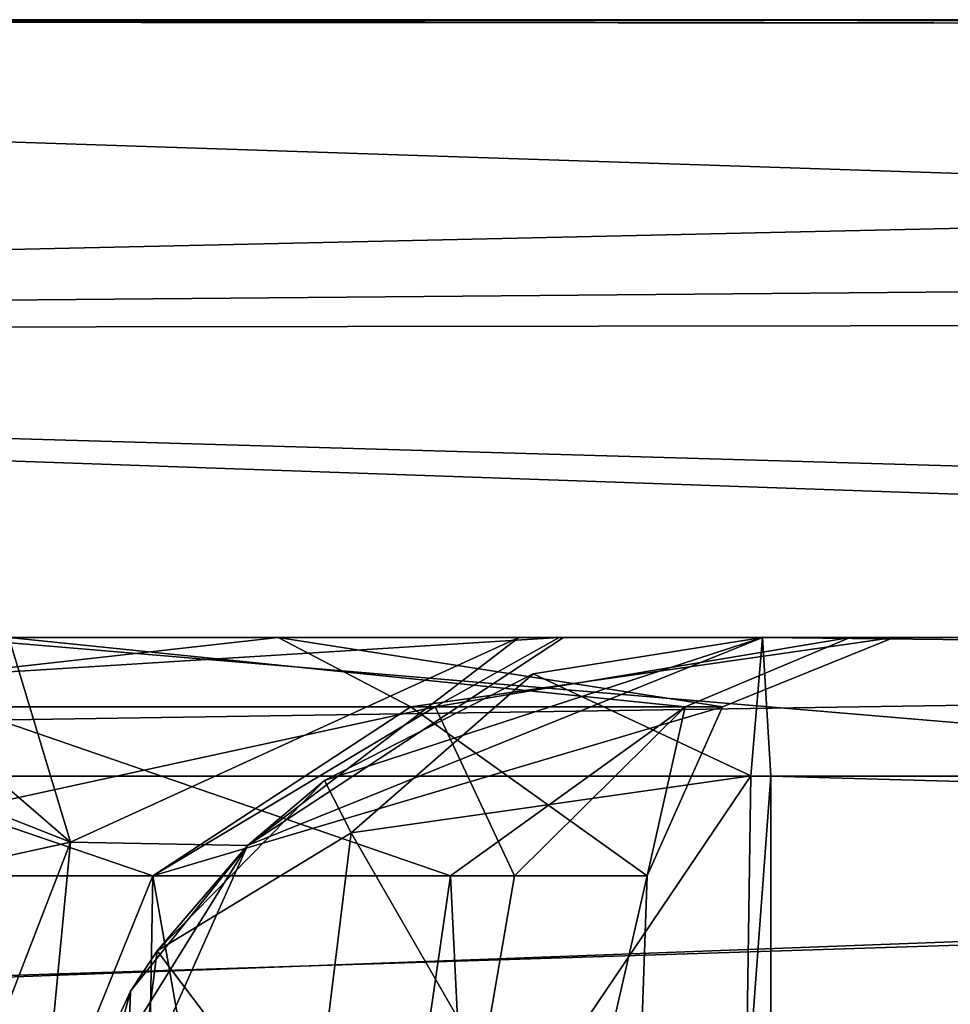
# Model space of a CAD drawing. Header units: inches. Extents: x -9.1 to 9.1, y -3.8 to 4.3.
# Tile 655 of 656: x -3.652 to -3.464, y 2.596 to 2.795. Entities that reach past the tile are written whole.
import ezdxf

# ---------------------------------------------------------------- set-up
doc = ezdxf.new("R2010")
doc.units = ezdxf.units.IN
doc.header["$LTSCALE"] = 52.148148
doc.header["$MEASUREMENT"] = 0
for name, color, linetype in [('17806', 7, 'CONTINUOUS'), ('17808', 7, 'CONTINUOUS'), ('18122', 7, 'CONTINUOUS'), ('18123', 7, 'CONTINUOUS'), ('18124', 7, 'CONTINUOUS'), ('18125', 7, 'CONTINUOUS'), ('18170', 7, 'CONTINUOUS'), ('18180', 7, 'CONTINUOUS'), ('18644', 7, 'CONTINUOUS'), ('18651', 7, 'CONTINUOUS'), ('18652', 7, 'CONTINUOUS'), ('19324', 7, 'CONTINUOUS'), ('19925', 7, 'CONTINUOUS'), ('19977', 7, 'CONTINUOUS'), ('19978', 7, 'CONTINUOUS'), ('19989', 7, 'CONTINUOUS'), ('19990', 7, 'CONTINUOUS')]:
    doc.layers.add(name, color=color, linetype=linetype)

msp = doc.modelspace()

# ---------------------------------------------------------------- linework, layer by layer
at = {"layer": '17806', "color": 7, "linetype": 'CONTINUOUS', "true_color": 0xa2afbf}
for points in [[(-4.39938, 2.795, 5.72587), (-3.6523, 2.795, 8.52209), (-2.56468, 2.795, 5.72587), (-4.39938, 2.795, 5.72587)], [(-3.67761, 2.795, 9.32413), (-1.68387, 2.795, 9.32413), (-3.66107, 2.795, 9.3077), (-3.67761, 2.795, 9.32413)], [(-3.66107, 2.795, 9.3077), (-1.68387, 2.795, 9.32413), (-3.6523, 2.795, 9.27791), (-3.66107, 2.795, 9.3077)], [(-3.6523, 2.795, 8.52209), (-3.6523, 2.795, 8.53791), (-1.68387, 2.795, 9.32413), (-3.6523, 2.795, 8.52209)], [(-1.68387, 2.795, 9.32413), (-3.6523, 2.795, 8.53791), (-3.6523, 2.795, 9.26209), (-1.68387, 2.795, 9.32413)], [(-3.6523, 2.795, 8.52209), (-1.68387, 2.795, 9.32413), (-2.56468, 2.795, 5.72587), (-3.6523, 2.795, 8.52209)], [(-3.6523, 2.795, 9.27791), (-1.68387, 2.795, 9.32413), (-3.6523, 2.795, 9.26209), (-3.6523, 2.795, 9.27791)]]:
    msp.add_3dface(points, dxfattribs=at)
at = {"layer": '17808', "color": 7, "linetype": 'CONTINUOUS', "true_color": 0xa2afbf}
for points in [[(-2.56477, 2.67, 5.72579), (-3.85037, 2.67, 5.83377), (-4.39945, 2.67, 5.72579), (-2.56477, 2.67, 5.72579)], [(-3.85038, 2.67, 6.26622), (-3.59963, 2.67, 6.26623), (-3.77494, 2.67, 8.01007), (-3.85038, 2.67, 6.26622)], [(-3.59962, 2.67, 5.83378), (-3.85037, 2.67, 5.83377), (-2.56477, 2.67, 5.72579), (-3.59962, 2.67, 5.83378)], [(-3.77494, 2.67, 8.01007), (-3.59963, 2.67, 6.26623), (-3.54275, 2.67, 8.08391), (-3.77494, 2.67, 8.01007)], [(-3.65409, 2.67, 8.49472), (-3.48386, 2.67, 8.32076), (-3.55089, 2.67, 8.61657), (-3.65409, 2.67, 8.49472)], [(-3.59963, 2.67, 6.26623), (-3.47501, 2.67, 6.05), (-3.54275, 2.67, 8.08391), (-3.59963, 2.67, 6.26623)], [(-3.47501, 2.67, 6.05), (-3.59962, 2.67, 5.83378), (-2.56477, 2.67, 5.72579), (-3.47501, 2.67, 6.05)], [(-3.55089, 2.67, 8.61657), (-3.48386, 2.67, 8.32076), (-3.54188, 2.67, 8.63396), (-3.55089, 2.67, 8.61657)], [(-3.54275, 2.67, 8.08391), (-3.47501, 2.67, 6.05), (-3.48386, 2.67, 8.32076), (-3.54275, 2.67, 8.08391)], [(-3.54188, 2.67, 8.63396), (-3.48386, 2.67, 8.32076), (-3.50161, 2.67, 8.80901), (-3.54188, 2.67, 8.63396)], [(-2.51781, 2.67, 6.45), (-2.4251, 2.67, 6.67431), (-3.50161, 2.67, 9.32421), (-2.51781, 2.67, 6.45)], [(-2.51781, 2.67, 6.45), (-3.50161, 2.67, 9.32421), (-2.56477, 2.67, 5.74), (-2.51781, 2.67, 6.45)], [(-2.20001, 2.67, 6.76776), (-1.97491, 2.67, 6.67433), (-3.50161, 2.67, 9.32421), (-2.20001, 2.67, 6.76776)], [(-3.50161, 2.67, 9.32421), (-1.97491, 2.67, 6.67433), (-1.62307, 2.67, 6.35615), (-3.50161, 2.67, 9.32421)], [(-2.4251, 2.67, 6.67431), (-2.20001, 2.67, 6.76776), (-3.50161, 2.67, 9.32421), (-2.4251, 2.67, 6.67431)], [(-1.375, 2.67, 7.68788), (-1.3125, 2.67, 7.79613), (-3.50161, 2.67, 9.32421), (-1.375, 2.67, 7.68788)], [(-1.375, 2.67, 7.68788), (-3.50161, 2.67, 9.32421), (-1.4827, 2.67, 6.42612), (-1.375, 2.67, 7.68788)], [(-1.3125, 2.67, 7.79613), (-1.1875, 2.67, 7.79613), (-3.50161, 2.67, 9.32421), (-1.3125, 2.67, 7.79613)], [(-3.50161, 2.67, 9.32421), (-1.1875, 2.67, 7.79613), (-1.14, 2.67, 9.32421), (-3.50161, 2.67, 9.32421)], [(-1.4827, 2.67, 6.42612), (-3.50161, 2.67, 9.32421), (-1.62307, 2.67, 6.35615), (-1.4827, 2.67, 6.42612)], [(-2.56477, 2.67, 5.74), (-3.50161, 2.67, 9.32421), (-2.56477, 2.67, 5.72579), (-2.56477, 2.67, 5.74)], [(-2.56477, 2.67, 5.72579), (-3.50161, 2.67, 9.32421), (-3.48386, 2.67, 8.32076), (-2.56477, 2.67, 5.72579)], [(-3.48386, 2.67, 8.32076), (-3.50161, 2.67, 9.32421), (-3.50161, 2.67, 8.80901), (-3.48386, 2.67, 8.32076)], [(-3.47501, 2.67, 6.05), (-2.56477, 2.67, 5.72579), (-3.48386, 2.67, 8.32076), (-3.47501, 2.67, 6.05)]]:
    msp.add_3dface(points, dxfattribs=at)
at = {"layer": '18122', "color": 7, "linetype": 'CONTINUOUS', "true_color": 0xa2afbf}
for points in [[(-3.63324, 2.14895, 8.09607), (-3.81676, 2.14895, 8.09607), (-3.62499, 2.62174, 8.08178), (-3.63324, 2.14895, 8.09607)], [(-3.62499, 2.62174, 8.08178), (-3.81676, 2.14895, 8.09607), (-3.725, 2.62174, 8.05498), (-3.62499, 2.62174, 8.08178)], [(-3.54149, 2.14895, 8.255), (-3.63324, 2.14895, 8.09607), (-3.52498, 2.62174, 8.255), (-3.54149, 2.14895, 8.255)], [(-3.52498, 2.62174, 8.255), (-3.63324, 2.14895, 8.09607), (-3.55178, 2.62174, 8.15499), (-3.52498, 2.62174, 8.255)], [(-3.55178, 2.62174, 8.15499), (-3.63324, 2.14895, 8.09607), (-3.62499, 2.62174, 8.08178), (-3.55178, 2.62174, 8.15499)]]:
    msp.add_3dface(points, dxfattribs=at)
at = {"layer": '18123', "color": 7, "linetype": 'CONTINUOUS', "true_color": 0xa2afbf}
for points in [[(-3.68631, 2.62011, 8.45119), (-3.70522, 2.61571, 8.45383), (-3.63324, 2.14895, 8.41393), (-3.68631, 2.62011, 8.45119)], [(-3.66827, 2.62174, 8.44681), (-3.68631, 2.62011, 8.45119), (-3.63324, 2.14895, 8.41393), (-3.66827, 2.62174, 8.44681)], [(-3.56476, 2.62174, 8.37471), (-3.66827, 2.62174, 8.44681), (-3.63324, 2.14895, 8.41393), (-3.56476, 2.62174, 8.37471)], [(-3.54149, 2.14895, 8.255), (-3.56476, 2.62174, 8.37471), (-3.63324, 2.14895, 8.41393), (-3.54149, 2.14895, 8.255)], [(-3.54149, 2.14895, 8.255), (-3.52498, 2.62174, 8.255), (-3.56476, 2.62174, 8.37471), (-3.54149, 2.14895, 8.255)], [(-3.70522, 2.61571, 8.45383), (-3.71228, 2.43384, 8.44804), (-3.63324, 2.14895, 8.41393), (-3.70522, 2.61571, 8.45383)]]:
    msp.add_3dface(points, dxfattribs=at)
at = {"layer": '18124', "color": 7, "linetype": 'CONTINUOUS', "true_color": 0xa2afbf}
for points in [[(-3.62499, 2.62174, 5.87678), (-3.81676, 2.14895, 5.89107), (-3.82501, 2.62174, 5.87678), (-3.62499, 2.62174, 5.87678)], [(-3.63324, 2.14895, 5.89107), (-3.81676, 2.14895, 5.89107), (-3.62499, 2.62174, 5.87678), (-3.63324, 2.14895, 5.89107)], [(-3.54149, 2.14895, 6.05), (-3.63324, 2.14895, 5.89107), (-3.52498, 2.62174, 6.05), (-3.54149, 2.14895, 6.05)], [(-3.52498, 2.62174, 6.05), (-3.63324, 2.14895, 5.89107), (-3.62499, 2.62174, 5.87678), (-3.52498, 2.62174, 6.05)]]:
    msp.add_3dface(points, dxfattribs=at)
at = {"layer": '18125', "color": 7, "linetype": 'CONTINUOUS', "true_color": 0xa2afbf}
for points in [[(-3.81676, 2.14895, 6.20893), (-3.63324, 2.14895, 6.20893), (-3.82501, 2.62174, 6.22322), (-3.81676, 2.14895, 6.20893)], [(-3.82501, 2.62174, 6.22322), (-3.63324, 2.14895, 6.20893), (-3.62499, 2.62174, 6.22322), (-3.82501, 2.62174, 6.22322)], [(-3.63324, 2.14895, 6.20893), (-3.54149, 2.14895, 6.05), (-3.62499, 2.62174, 6.22322), (-3.63324, 2.14895, 6.20893)], [(-3.54149, 2.14895, 6.05), (-3.52498, 2.62174, 6.05), (-3.62499, 2.62174, 6.22322), (-3.54149, 2.14895, 6.05)]]:
    msp.add_3dface(points, dxfattribs=at)
at = {"layer": '18170', "color": 7, "linetype": 'CONTINUOUS', "true_color": 0xa2afbf}
for points in [[(-2.56477, 2.67, 5.72579), (-4.39945, 2.67, 5.72579), (-4.39945, 2.64193, 5.65633), (-2.56477, 2.67, 5.72579)], [(-2.56477, 2.67, 5.72579), (-4.39945, 2.64193, 5.65633), (-2.56477, 2.64193, 5.65633), (-2.56477, 2.67, 5.72579)], [(-4.39945, 2.57349, 5.62585), (-2.56477, 2.57349, 5.62585), (-2.56477, 2.64193, 5.65633), (-4.39945, 2.57349, 5.62585)], [(-4.39945, 2.64193, 5.65633), (-4.39945, 2.57349, 5.62585), (-2.56477, 2.64193, 5.65633), (-4.39945, 2.64193, 5.65633)]]:
    msp.add_3dface(points, dxfattribs=at)
at = {"layer": '18180', "color": 7, "linetype": 'CONTINUOUS', "true_color": 0xa2afbf}
for points in [[(-3.70708, 2.79486, 9.33201), (-4.39938, 2.73185, 9.48043), (-1.75257, 2.79102, 9.36624), (-3.70708, 2.79486, 9.33201)], [(-3.70708, 2.79486, 9.33201), (-1.68387, 2.795, 9.32413), (-3.69202, 2.79492, 9.33008), (-3.70708, 2.79486, 9.33201)], [(-1.68387, 2.795, 9.32413), (-3.70708, 2.79486, 9.33201), (-1.75257, 2.79102, 9.36624), (-1.68387, 2.795, 9.32413)], [(-1.68387, 2.795, 9.32413), (-3.67761, 2.795, 9.32413), (-3.69202, 2.79492, 9.33008), (-1.68387, 2.795, 9.32413)], [(-1.75257, 2.79102, 9.36624), (-4.39938, 2.73185, 9.48043), (-1.83358, 2.75393, 9.45373), (-1.75257, 2.79102, 9.36624)], [(-4.39938, 2.73185, 9.48043), (-1.86826, 2.6585, 9.531), (-1.83358, 2.75393, 9.45373), (-4.39938, 2.73185, 9.48043)], [(-4.39938, 2.57785, 9.549), (-1.86826, 2.6585, 9.531), (-4.39938, 2.73185, 9.48043), (-4.39938, 2.57785, 9.549)], [(-1.86826, 2.6585, 9.531), (-4.39938, 2.57785, 9.549), (-1.86705, 2.62127, 9.54321), (-1.86826, 2.6585, 9.531)], [(-4.39938, 2.57785, 9.549), (-1.86647, 2.57785, 9.549), (-1.86705, 2.62127, 9.54321), (-4.39938, 2.57785, 9.549)]]:
    msp.add_3dface(points, dxfattribs=at)
at = {"layer": '18644', "color": 7, "linetype": 'CONTINUOUS', "true_color": 0xa2afbf}
for points in [[(-3.77494, 2.67, 8.01007), (-3.54275, 2.67, 8.08391), (-3.76765, 2.65597, 8.04401), (-3.77494, 2.67, 8.01007)], [(-3.76765, 2.65597, 8.04401), (-3.54275, 2.67, 8.08391), (-3.56785, 2.65597, 8.10789), (-3.76765, 2.65597, 8.04401)], [(-3.65409, 2.67, 8.49472), (-3.66394, 2.65597, 8.46142), (-3.51728, 2.65597, 8.31146), (-3.65409, 2.67, 8.49472)], [(-3.48386, 2.67, 8.32076), (-3.65409, 2.67, 8.49472), (-3.51728, 2.65597, 8.31146), (-3.48386, 2.67, 8.32076)], [(-3.54275, 2.67, 8.08391), (-3.48386, 2.67, 8.32076), (-3.56785, 2.65597, 8.10789), (-3.54275, 2.67, 8.08391)], [(-3.56785, 2.65597, 8.10789), (-3.48386, 2.67, 8.32076), (-3.51728, 2.65597, 8.31146), (-3.56785, 2.65597, 8.10789)], [(-3.725, 2.62174, 8.05498), (-3.76765, 2.65597, 8.04401), (-3.56785, 2.65597, 8.10789), (-3.725, 2.62174, 8.05498)], [(-3.62499, 2.62174, 8.08178), (-3.725, 2.62174, 8.05498), (-3.56785, 2.65597, 8.10789), (-3.62499, 2.62174, 8.08178)], [(-3.66827, 2.62174, 8.44681), (-3.56476, 2.62174, 8.37471), (-3.66394, 2.65597, 8.46142), (-3.66827, 2.62174, 8.44681)], [(-3.66394, 2.65597, 8.46142), (-3.56476, 2.62174, 8.37471), (-3.51728, 2.65597, 8.31146), (-3.66394, 2.65597, 8.46142)], [(-3.55178, 2.62174, 8.15499), (-3.62499, 2.62174, 8.08178), (-3.56785, 2.65597, 8.10789), (-3.55178, 2.62174, 8.15499)], [(-3.55178, 2.62174, 8.15499), (-3.56785, 2.65597, 8.10789), (-3.51728, 2.65597, 8.31146), (-3.55178, 2.62174, 8.15499)], [(-3.56476, 2.62174, 8.37471), (-3.52498, 2.62174, 8.255), (-3.51728, 2.65597, 8.31146), (-3.56476, 2.62174, 8.37471)], [(-3.52498, 2.62174, 8.255), (-3.55178, 2.62174, 8.15499), (-3.51728, 2.65597, 8.31146), (-3.52498, 2.62174, 8.255)]]:
    msp.add_3dface(points, dxfattribs=at)
at = {"layer": '18651', "color": 7, "linetype": 'CONTINUOUS', "true_color": 0xa2afbf}
for points in [[(-3.59963, 2.67, 6.26623), (-3.85038, 2.67, 6.26622), (-3.725, 2.65597, 6.26526), (-3.59963, 2.67, 6.26623)], [(-3.57279, 2.65597, 6.20221), (-3.59963, 2.67, 6.26623), (-3.725, 2.65597, 6.26526), (-3.57279, 2.65597, 6.20221)], [(-3.47501, 2.67, 6.05), (-3.59963, 2.67, 6.26623), (-3.50974, 2.65597, 6.05), (-3.47501, 2.67, 6.05)], [(-3.50974, 2.65597, 6.05), (-3.59963, 2.67, 6.26623), (-3.57279, 2.65597, 6.20221), (-3.50974, 2.65597, 6.05)], [(-3.82501, 2.62174, 6.22322), (-3.62499, 2.62174, 6.22322), (-3.725, 2.65597, 6.26526), (-3.82501, 2.62174, 6.22322)], [(-3.62499, 2.62174, 6.22322), (-3.57279, 2.65597, 6.20221), (-3.725, 2.65597, 6.26526), (-3.62499, 2.62174, 6.22322)], [(-3.62499, 2.62174, 6.22322), (-3.52498, 2.62174, 6.05), (-3.57279, 2.65597, 6.20221), (-3.62499, 2.62174, 6.22322)], [(-3.52498, 2.62174, 6.05), (-3.50974, 2.65597, 6.05), (-3.57279, 2.65597, 6.20221), (-3.52498, 2.62174, 6.05)]]:
    msp.add_3dface(points, dxfattribs=at)
at = {"layer": '18652', "color": 7, "linetype": 'CONTINUOUS', "true_color": 0xa2afbf}
for points in [[(-3.85037, 2.67, 5.83377), (-3.59962, 2.67, 5.83378), (-3.725, 2.65597, 5.83474), (-3.85037, 2.67, 5.83377)], [(-3.725, 2.65597, 5.83474), (-3.59962, 2.67, 5.83378), (-3.57279, 2.65597, 5.89779), (-3.725, 2.65597, 5.83474)], [(-3.59962, 2.67, 5.83378), (-3.47501, 2.67, 6.05), (-3.57279, 2.65597, 5.89779), (-3.59962, 2.67, 5.83378)], [(-3.57279, 2.65597, 5.89779), (-3.47501, 2.67, 6.05), (-3.50974, 2.65597, 6.05), (-3.57279, 2.65597, 5.89779)], [(-3.62499, 2.62174, 5.87678), (-3.82501, 2.62174, 5.87678), (-3.725, 2.65597, 5.83474), (-3.62499, 2.62174, 5.87678)], [(-3.62499, 2.62174, 5.87678), (-3.725, 2.65597, 5.83474), (-3.57279, 2.65597, 5.89779), (-3.62499, 2.62174, 5.87678)], [(-3.52498, 2.62174, 6.05), (-3.62499, 2.62174, 5.87678), (-3.50974, 2.65597, 6.05), (-3.52498, 2.62174, 6.05)], [(-3.62499, 2.62174, 5.87678), (-3.57279, 2.65597, 5.89779), (-3.50974, 2.65597, 6.05), (-3.62499, 2.62174, 5.87678)]]:
    msp.add_3dface(points, dxfattribs=at)
at = {"layer": '19324', "color": 7, "linetype": 'CONTINUOUS', "true_color": 0xa2afbf}
for points in [[(-4.39938, 2.795, 5.72587), (-2.56468, 2.795, 5.72587), (-2.56549, 2.79467, 5.71367), (-4.39938, 2.795, 5.72587)], [(-4.39938, 2.73185, 5.56957), (-4.39938, 2.795, 5.72587), (-2.56834, 2.73425, 5.57209), (-4.39938, 2.73185, 5.56957)], [(-2.56834, 2.73425, 5.57209), (-4.39938, 2.795, 5.72587), (-2.5658, 2.79367, 5.70148), (-2.56834, 2.73425, 5.57209)], [(-2.5658, 2.79367, 5.70148), (-4.39938, 2.795, 5.72587), (-2.56549, 2.79467, 5.71367), (-2.5658, 2.79367, 5.70148)], [(-2.57118, 2.66779, 5.52323), (-4.39938, 2.73185, 5.56957), (-2.56834, 2.73425, 5.57209), (-2.57118, 2.66779, 5.52323)], [(-2.57501, 2.57785, 5.501), (-4.39938, 2.57785, 5.501), (-4.39938, 2.73185, 5.56957), (-2.57501, 2.57785, 5.501)], [(-2.57501, 2.57785, 5.501), (-4.39938, 2.73185, 5.56957), (-2.57118, 2.66779, 5.52323), (-2.57501, 2.57785, 5.501)]]:
    msp.add_3dface(points, dxfattribs=at)
at = {"layer": '19925', "color": 7, "linetype": 'CONTINUOUS', "true_color": 0xa2afbf}
for points in [[(-3.50161, 2.67, 9.32421), (-1.14, 2.67, 9.32421), (-1.14, 2.64193, 9.39367), (-3.50161, 2.67, 9.32421)], [(-3.49993, 2.64194, 9.39367), (-3.50161, 2.67, 9.32421), (-1.14, 2.64193, 9.39367), (-3.49993, 2.64194, 9.39367)], [(-1.14, 2.57349, 9.42415), (-3.49993, 2.57349, 9.42415), (-3.49993, 2.64194, 9.39367), (-1.14, 2.57349, 9.42415)], [(-1.14, 2.57349, 9.42415), (-3.49993, 2.64194, 9.39367), (-1.14, 2.64193, 9.39367), (-1.14, 2.57349, 9.42415)]]:
    msp.add_3dface(points, dxfattribs=at)
at = {"layer": '19977', "color": 7, "linetype": 'CONTINUOUS', "true_color": 0xa2afbf}
for points in [[(-3.60581, 2.6279, 8.80887), (-3.50161, 2.67, 8.80901), (-3.59022, 2.64104, 9.31387), (-3.60581, 2.6279, 8.80887)], [(-3.59022, 2.64104, 9.31387), (-3.50161, 2.67, 8.80901), (-3.54801, 2.66265, 9.32129), (-3.59022, 2.64104, 9.31387)], [(-3.50161, 2.67, 8.80901), (-3.50161, 2.67, 9.32421), (-3.54801, 2.66265, 9.32129), (-3.50161, 2.67, 8.80901)], [(-3.62408, 2.60661, 9.30241), (-3.60581, 2.6279, 8.80887), (-3.59022, 2.64104, 9.31387), (-3.62408, 2.60661, 9.30241)], [(-3.65152, 2.52523, 9.27592), (-3.65152, 2.52523, 8.80887), (-3.60581, 2.6279, 8.80887), (-3.65152, 2.52523, 9.27592)], [(-3.65152, 2.52523, 9.27592), (-3.60581, 2.6279, 8.80887), (-3.64443, 2.56587, 9.28908), (-3.65152, 2.52523, 9.27592)], [(-3.64443, 2.56587, 9.28908), (-3.60581, 2.6279, 8.80887), (-3.6295, 2.59839, 9.29971), (-3.64443, 2.56587, 9.28908)], [(-3.6295, 2.59839, 9.29971), (-3.60581, 2.6279, 8.80887), (-3.62408, 2.60661, 9.30241), (-3.6295, 2.59839, 9.29971)]]:
    msp.add_3dface(points, dxfattribs=at)
at = {"layer": '19978', "color": 7, "linetype": 'CONTINUOUS', "true_color": 0xa2afbf}
for points in [[(-3.68592, 2.66684, 8.50912), (-3.65409, 2.67, 8.49472), (-3.64164, 2.62857, 8.66631), (-3.68592, 2.66684, 8.50912)], [(-3.65409, 2.67, 8.49472), (-3.55089, 2.67, 8.61657), (-3.64164, 2.62857, 8.66631), (-3.65409, 2.67, 8.49472)], [(-3.55089, 2.67, 8.61657), (-3.60581, 2.6279, 8.80887), (-3.64164, 2.62857, 8.66631), (-3.55089, 2.67, 8.61657)], [(-3.55089, 2.67, 8.61657), (-3.54188, 2.67, 8.63396), (-3.60581, 2.6279, 8.80887), (-3.55089, 2.67, 8.61657)], [(-3.54188, 2.67, 8.63396), (-3.50161, 2.67, 8.80901), (-3.60581, 2.6279, 8.80887), (-3.54188, 2.67, 8.63396)], [(-3.71751, 2.6585, 8.52028), (-3.68592, 2.66684, 8.50912), (-3.64164, 2.62857, 8.66631), (-3.71751, 2.6585, 8.52028)], [(-3.74572, 2.60571, 8.58011), (-3.71751, 2.6585, 8.52028), (-3.64164, 2.62857, 8.66631), (-3.74572, 2.60571, 8.58011)], [(-3.68087, 2.52708, 8.69115), (-3.74572, 2.60571, 8.58011), (-3.64164, 2.62857, 8.66631), (-3.68087, 2.52708, 8.69115)], [(-3.65152, 2.52523, 8.80887), (-3.68087, 2.52708, 8.69115), (-3.64164, 2.62857, 8.66631), (-3.65152, 2.52523, 8.80887)], [(-3.60581, 2.6279, 8.80887), (-3.65152, 2.52523, 8.80887), (-3.64164, 2.62857, 8.66631), (-3.60581, 2.6279, 8.80887)]]:
    msp.add_3dface(points, dxfattribs=at)
at = {"layer": '19989', "color": 7, "linetype": 'CONTINUOUS', "true_color": 0xa2afbf}
for points in [[(-3.54801, 2.66265, 9.32129), (-3.50161, 2.67, 9.32421), (-3.50395, 2.64196, 9.39358), (-3.54801, 2.66265, 9.32129)], [(-3.59022, 2.64104, 9.31387), (-3.54801, 2.66265, 9.32129), (-3.58485, 2.63043, 9.36286), (-3.59022, 2.64104, 9.31387)], [(-3.54801, 2.66265, 9.32129), (-3.50395, 2.64196, 9.39358), (-3.58485, 2.63043, 9.36286), (-3.54801, 2.66265, 9.32129)], [(-3.50395, 2.64196, 9.39358), (-3.55117, 2.57202, 9.4152), (-3.58485, 2.63043, 9.36286), (-3.50395, 2.64196, 9.39358)], [(-3.50498, 2.57361, 9.42406), (-3.55117, 2.57202, 9.4152), (-3.50395, 2.64196, 9.39358), (-3.50498, 2.57361, 9.42406)], [(-3.62408, 2.60661, 9.30241), (-3.59022, 2.64104, 9.31387), (-3.58485, 2.63043, 9.36286), (-3.62408, 2.60661, 9.30241)], [(-3.59286, 2.56524, 9.3924), (-3.62408, 2.60661, 9.30241), (-3.58485, 2.63043, 9.36286), (-3.59286, 2.56524, 9.3924)], [(-3.55117, 2.57202, 9.4152), (-3.59286, 2.56524, 9.3924), (-3.58485, 2.63043, 9.36286), (-3.55117, 2.57202, 9.4152)], [(-3.59286, 2.56524, 9.3924), (-3.63116, 2.55088, 9.34893), (-3.62408, 2.60661, 9.30241), (-3.59286, 2.56524, 9.3924)], [(-3.63116, 2.55088, 9.34893), (-3.6295, 2.59839, 9.29971), (-3.62408, 2.60661, 9.30241), (-3.63116, 2.55088, 9.34893)], [(-3.63116, 2.55088, 9.34893), (-3.64535, 2.5396, 9.3163), (-3.6295, 2.59839, 9.29971), (-3.63116, 2.55088, 9.34893)], [(-3.64535, 2.5396, 9.3163), (-3.64443, 2.56587, 9.28908), (-3.6295, 2.59839, 9.29971), (-3.64535, 2.5396, 9.3163)]]:
    msp.add_3dface(points, dxfattribs=at)
at = {"layer": '19990', "color": 7, "linetype": 'CONTINUOUS', "true_color": 0xa2afbf}
for points in [[(-3.50161, 2.67, 9.32421), (-3.49993, 2.64194, 9.39367), (-3.50395, 2.64196, 9.39358), (-3.50161, 2.67, 9.32421)], [(-3.49993, 2.64194, 9.39367), (-3.50498, 2.57361, 9.42406), (-3.50395, 2.64196, 9.39358), (-3.49993, 2.64194, 9.39367)], [(-3.49993, 2.64194, 9.39367), (-3.49993, 2.57349, 9.42415), (-3.50498, 2.57361, 9.42406), (-3.49993, 2.64194, 9.39367)]]:
    msp.add_3dface(points, dxfattribs=at)

doc.saveas('drawing.dxf')
